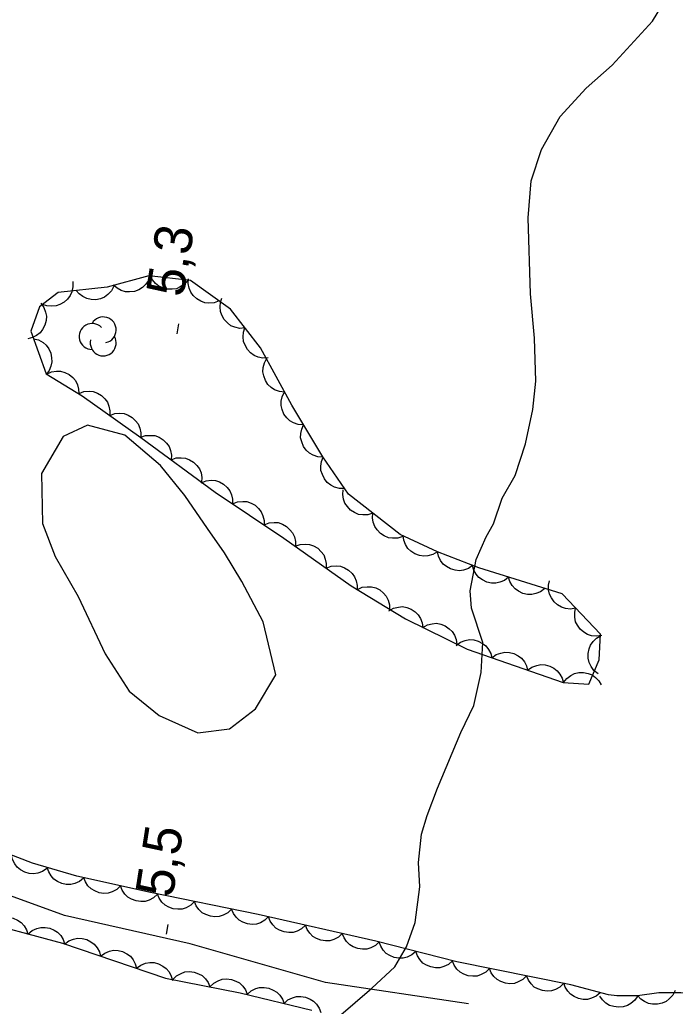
# Model space of a CAD drawing. Extents: x 282461 to 284471, y 5554090 to 5557646.
# Drawn here: x 284043.9 to 284095.8, y 5555355.5 to 5555433.6 of the extents above; entities that cross this region are included whole.
import ezdxf

# ---------------------------------------------------------------- set-up
doc = ezdxf.new("R2010")
doc.units = 0
for name, color, linetype in [('Niveau 1', 7, 'Continuous'), ('Niveau 2', 7, 'Continuous'), ('Niveau 22', 7, 'Continuous'), ('Niveau 3', 7, 'Continuous'), ('Niveau 44', 7, 'Continuous')]:
    doc.layers.add(name, color=color, linetype=linetype)

msp = doc.modelspace()

# ---------------------------------------------------------------- linework, layer by layer
at = {"layer": 'Niveau 1'}
for points in [[(284083.09, 5555397.49), (284083.9, 5555399.98), (284084.48, 5555402.7), (284084.72, 5555404.96), (284084.62, 5555408.36), (284084.3, 5555411.87), (284084.11, 5555417.87), (284084.35, 5555420.82), (284085.16, 5555423.3), (284086.65, 5555425.9), (284088.7, 5555428.15), (284090.76, 5555429.96), (284093.96, 5555433.45), (284095.79, 5555436.5)], [(284069.12, 5555354.64), (284071.74, 5555356.89), (284073.57, 5555358.58), (284074.49, 5555360.16), (284075.18, 5555362.09), (284075.53, 5555364.91), (284075.43, 5555366.84), (284075.67, 5555369.1), (284076.13, 5555370.57), (284076.94, 5555372.72), (284078.78, 5555377.13), (284079.81, 5555379.28), (284080.39, 5555381.88), (284080.52, 5555384.26), (284079.63, 5555386.98), (284079.52, 5555388.34), (284079.99, 5555390.83), (284080.79, 5555392.63), (284081.37, 5555393.65), (284082.06, 5555395.69), (284083.09, 5555397.49)]]:
    msp.add_lwpolyline(points, dxfattribs=at)
at = {"layer": 'Niveau 2'}
msp.add_lwpolyline([(284058.75, 5555393.28), (284056.95, 5555395.89), (284055.03, 5555398.28), (284052.2, 5555400.67), (284049.26, 5555401.47), (284047.32, 5555400.58), (284045.6, 5555397.64), (284045.69, 5555393.68), (284046.7, 5555391.07), (284048.5, 5555387.9), (284050.64, 5555383.36), (284052.55, 5555380.41), (284054.93, 5555378.47), (284057.98, 5555377.1), (284060.48, 5555377.43), (284062.54, 5555379), (284064.14, 5555381.71), (284063.14, 5555385.9), (284061.45, 5555389.08), (284060.1, 5555391.35), (284058.75, 5555393.28)], dxfattribs=at)
at = {"layer": 'Niveau 22'}
msp.add_lwpolyline([(284079.39, 5555355.65), (284068.09, 5555357.35), (284057.38, 5555360.41), (284047.44, 5555362.66), (284037.05, 5555366.42), (284034.56, 5555367.22), (284028.26, 5555368.97), (284022.71, 5555370.78), (284020.33, 5555371.47), (284014.84, 5555373.51), (284012.57, 5555374.99), (284007.95, 5555377.45), (284004.78, 5555378.46), (283999.8, 5555379.7), (283996.04, 5555380.06), (283990.15, 5555381.05), (283986.63, 5555381.75), (283973.86, 5555381.41), (283968.39, 5555381.01), (283963.83, 5555381.28), (283959.16, 5555379.72), (283954.59, 5555377.58), (283951.17, 5555376.58), (283947.98, 5555375.8)], dxfattribs=at)
at = {"layer": 'Niveau 3'}
for p, q in [((284056.35, 5555408.69), (284056.47, 5555409.48)), ((284055.5, 5555361.16), (284055.62, 5555361.95))]:
    msp.add_line(p, q, dxfattribs=at)
at = {"layer": 'Niveau 44'}
for points in [[(284076.93, 5555391.44), (284073.99, 5555392.81), (284069.91, 5555396), (284067.88, 5555398.96), (284065.41, 5555403.04), (284062.93, 5555407.59), (284060.56, 5555410.65), (284057.39, 5555412.93), (284054.1, 5555413.29), (284050.8, 5555412.4), (284046.94, 5555411.97), (284045.45, 5555410.84), (284044.76, 5555408.92), (284045.99, 5555405.52), (284048.83, 5555403.8), (284053.47, 5555400.5), (284059.35, 5555396.17), (284064.78, 5555392.52), (284070.1, 5555388.76), (284074.4, 5555386.13), (284079.28, 5555383.73), (284086.87, 5555381.09), (284088.91, 5555380.97), (284089.72, 5555382.89), (284089.84, 5555384.93), (284086.79, 5555388.11), (284080.22, 5555390.18), (284076.93, 5555391.44)], [(284048.08, 5555412.84), (284048.1, 5555412.42), (284048.01, 5555412.03), (284047.89, 5555411.72), (284047.67, 5555411.44), (284047.4, 5555411.19), (284047.06, 5555411.02), (284046.76, 5555410.9), (284046.4, 5555410.88), (284046.04, 5555410.91), (284045.7, 5555411.03)], [(284054.21, 5555413.32), (284054.08, 5555412.93), (284053.84, 5555412.6), (284053.61, 5555412.36), (284053.31, 5555412.18), (284052.96, 5555412.06), (284052.58, 5555412.02), (284052.26, 5555412.02), (284051.92, 5555412.13), (284051.6, 5555412.31), (284051.32, 5555412.54)], [(284057.19, 5555412.95), (284056.92, 5555412.63), (284056.58, 5555412.41), (284056.28, 5555412.27), (284055.94, 5555412.22), (284055.57, 5555412.23), (284055.2, 5555412.33), (284054.9, 5555412.46), (284054.63, 5555412.68), (284054.39, 5555412.96), (284054.22, 5555413.28)], [(284059.66, 5555411.3), (284059.27, 5555411.15), (284058.86, 5555411.13), (284058.53, 5555411.16), (284058.21, 5555411.28), (284057.89, 5555411.47), (284057.62, 5555411.74), (284057.42, 5555412), (284057.29, 5555412.32), (284057.22, 5555412.69), (284057.23, 5555413.05)], [(284051.34, 5555412.46), (284051.14, 5555412.09), (284050.86, 5555411.8), (284050.6, 5555411.6), (284050.27, 5555411.47), (284049.91, 5555411.4), (284049.53, 5555411.42), (284049.21, 5555411.48), (284048.89, 5555411.64), (284048.6, 5555411.86), (284048.36, 5555412.13)], [(284061.71, 5555409.16), (284061.3, 5555409.13), (284060.9, 5555409.23), (284060.59, 5555409.34), (284060.32, 5555409.56), (284060.07, 5555409.83), (284059.89, 5555410.17), (284059.76, 5555410.47), (284059.74, 5555410.82), (284059.77, 5555411.19), (284059.88, 5555411.53)], [(284045.55, 5555411.13), (284045.8, 5555410.79), (284045.93, 5555410.41), (284046, 5555410.09), (284045.97, 5555409.74), (284045.88, 5555409.38), (284045.69, 5555409.05), (284045.5, 5555408.78), (284045.22, 5555408.57), (284044.89, 5555408.4), (284044.54, 5555408.31)], [(284063.55, 5555406.79), (284063.13, 5555406.77), (284062.74, 5555406.86), (284062.43, 5555406.98), (284062.15, 5555407.19), (284061.9, 5555407.46), (284061.72, 5555407.8), (284061.6, 5555408.1), (284061.57, 5555408.45), (284061.6, 5555408.82), (284061.71, 5555409.16)], [(284044.98, 5555408.31), (284045.38, 5555408.21), (284045.73, 5555408), (284045.99, 5555407.8), (284046.19, 5555407.51), (284046.34, 5555407.17), (284046.41, 5555406.8), (284046.44, 5555406.47), (284046.35, 5555406.13), (284046.21, 5555405.79), (284046, 5555405.5)], [(284064.84, 5555404.08), (284064.43, 5555404.12), (284064.05, 5555404.27), (284063.77, 5555404.44), (284063.53, 5555404.69), (284063.32, 5555405), (284063.2, 5555405.36), (284063.13, 5555405.68), (284063.16, 5555406.03), (284063.25, 5555406.39), (284063.41, 5555406.71)], [(284046.01, 5555405.51), (284046.39, 5555405.68), (284046.79, 5555405.74), (284047.12, 5555405.74), (284047.46, 5555405.64), (284047.79, 5555405.48), (284048.08, 5555405.23), (284048.3, 5555404.99), (284048.45, 5555404.67), (284048.55, 5555404.32), (284048.57, 5555403.96)], [(284048.58, 5555403.98), (284048.97, 5555404.12), (284049.38, 5555404.15), (284049.71, 5555404.12), (284050.04, 5555404), (284050.35, 5555403.81), (284050.62, 5555403.54), (284050.83, 5555403.29), (284050.95, 5555402.96), (284051.03, 5555402.6), (284051.02, 5555402.24)], [(284066.35, 5555401.49), (284065.93, 5555401.51), (284065.55, 5555401.65), (284065.26, 5555401.8), (284065.01, 5555402.04), (284064.79, 5555402.34), (284064.65, 5555402.7), (284064.56, 5555403.01), (284064.57, 5555403.36), (284064.65, 5555403.72), (284064.8, 5555404.05)], [(284051.02, 5555402.24), (284051.41, 5555402.39), (284051.82, 5555402.41), (284052.15, 5555402.39), (284052.47, 5555402.27), (284052.79, 5555402.08), (284053.06, 5555401.81), (284053.27, 5555401.56), (284053.39, 5555401.23), (284053.47, 5555400.87), (284053.46, 5555400.51)], [(284067.9, 5555398.93), (284067.48, 5555398.95), (284067.1, 5555399.09), (284066.81, 5555399.24), (284066.56, 5555399.48), (284066.34, 5555399.78), (284066.2, 5555400.14), (284066.11, 5555400.45), (284066.12, 5555400.8), (284066.2, 5555401.16), (284066.35, 5555401.49)], [(284053.46, 5555400.51), (284053.85, 5555400.65), (284054.26, 5555400.66), (284054.59, 5555400.64), (284054.91, 5555400.51), (284055.23, 5555400.31), (284055.5, 5555400.04), (284055.7, 5555399.78), (284055.82, 5555399.45), (284055.89, 5555399.09), (284055.87, 5555398.73)], [(284055.87, 5555398.73), (284056.27, 5555398.87), (284056.67, 5555398.89), (284057, 5555398.86), (284057.33, 5555398.73), (284057.64, 5555398.54), (284057.91, 5555398.26), (284058.11, 5555398.01), (284058.23, 5555397.68), (284058.3, 5555397.31), (284058.28, 5555396.96)], [(284069.59, 5555396.46), (284069.18, 5555396.46), (284068.79, 5555396.57), (284068.49, 5555396.71), (284068.22, 5555396.94), (284067.99, 5555397.22), (284067.83, 5555397.57), (284067.72, 5555397.88), (284067.72, 5555398.23), (284067.77, 5555398.59), (284067.9, 5555398.93)], [(284058.25, 5555396.91), (284058.64, 5555397.07), (284059.04, 5555397.1), (284059.37, 5555397.09), (284059.7, 5555396.97), (284060.02, 5555396.79), (284060.3, 5555396.53), (284060.51, 5555396.28), (284060.65, 5555395.96), (284060.73, 5555395.6), (284060.73, 5555395.24)], [(284071.83, 5555394.5), (284071.43, 5555394.37), (284071.03, 5555394.36), (284070.7, 5555394.4), (284070.38, 5555394.54), (284070.07, 5555394.74), (284069.81, 5555395.02), (284069.62, 5555395.29), (284069.5, 5555395.62), (284069.45, 5555395.99), (284069.47, 5555396.34)], [(284060.73, 5555395.24), (284061.12, 5555395.4), (284061.53, 5555395.43), (284061.85, 5555395.42), (284062.19, 5555395.3), (284062.51, 5555395.12), (284062.79, 5555394.86), (284063, 5555394.61), (284063.13, 5555394.29), (284063.22, 5555393.93), (284063.22, 5555393.57)], [(284074.19, 5555392.66), (284073.79, 5555392.53), (284073.38, 5555392.52), (284073.06, 5555392.56), (284072.73, 5555392.7), (284072.43, 5555392.9), (284072.17, 5555393.18), (284071.97, 5555393.44), (284071.86, 5555393.78), (284071.8, 5555394.14), (284071.83, 5555394.5)], [(284063.22, 5555393.57), (284063.61, 5555393.73), (284064.01, 5555393.76), (284064.34, 5555393.75), (284064.67, 5555393.63), (284064.99, 5555393.45), (284065.27, 5555393.19), (284065.48, 5555392.94), (284065.62, 5555392.62), (284065.7, 5555392.26), (284065.7, 5555391.9)], [(284076.93, 5555391.44), (284076.57, 5555391.23), (284076.18, 5555391.13), (284075.85, 5555391.09), (284075.51, 5555391.15), (284075.16, 5555391.28), (284074.84, 5555391.5), (284074.6, 5555391.71), (284074.41, 5555392.01), (284074.27, 5555392.35), (284074.22, 5555392.7)], [(284065.69, 5555391.88), (284066.08, 5555392.02), (284066.48, 5555392.05), (284066.81, 5555392.03), (284067.14, 5555391.91), (284067.46, 5555391.72), (284067.73, 5555391.45), (284067.94, 5555391.2), (284068.06, 5555390.87), (284068.14, 5555390.51), (284068.13, 5555390.15)], [(284079.73, 5555390.37), (284079.38, 5555390.13), (284079, 5555390), (284078.67, 5555389.94), (284078.33, 5555389.98), (284077.97, 5555390.08), (284077.64, 5555390.28), (284077.38, 5555390.47), (284077.18, 5555390.76), (284077.01, 5555391.09), (284076.93, 5555391.44)], [(284068.13, 5555390.15), (284068.52, 5555390.3), (284068.93, 5555390.32), (284069.26, 5555390.3), (284069.59, 5555390.18), (284069.9, 5555389.99), (284070.18, 5555389.72), (284070.38, 5555389.47), (284070.51, 5555389.14), (284070.59, 5555388.78), (284070.58, 5555388.42)], [(284082.57, 5555389.44), (284082.24, 5555389.18), (284081.87, 5555389.03), (284081.55, 5555388.95), (284081.2, 5555388.97), (284080.84, 5555389.05), (284080.5, 5555389.22), (284080.22, 5555389.4), (284080, 5555389.67), (284079.82, 5555389.99), (284079.72, 5555390.34)], [(284085.43, 5555388.54), (284085.1, 5555388.28), (284084.72, 5555388.13), (284084.4, 5555388.05), (284084.05, 5555388.07), (284083.69, 5555388.15), (284083.35, 5555388.32), (284083.08, 5555388.5), (284082.86, 5555388.77), (284082.67, 5555389.1), (284082.57, 5555389.44)], [(284070.6, 5555388.45), (284070.98, 5555388.63), (284071.38, 5555388.68), (284071.71, 5555388.68), (284072.05, 5555388.58), (284072.38, 5555388.42), (284072.67, 5555388.16), (284072.89, 5555387.93), (284073.04, 5555387.61), (284073.14, 5555387.25), (284073.15, 5555386.89)], [(284087.87, 5555386.98), (284087.46, 5555386.91), (284087.06, 5555386.96), (284086.74, 5555387.05), (284086.44, 5555387.23), (284086.16, 5555387.47), (284085.95, 5555387.79), (284085.79, 5555388.08), (284085.73, 5555388.42), (284085.72, 5555388.79), (284085.8, 5555389.14)], [(284073.09, 5555386.77), (284073.45, 5555386.98), (284073.85, 5555387.07), (284074.17, 5555387.1), (284074.52, 5555387.03), (284074.86, 5555386.9), (284075.17, 5555386.68), (284075.42, 5555386.46), (284075.59, 5555386.15), (284075.73, 5555385.81), (284075.78, 5555385.45)], [(284089.94, 5555384.82), (284089.53, 5555384.75), (284089.13, 5555384.8), (284088.81, 5555384.89), (284088.51, 5555385.07), (284088.24, 5555385.31), (284088.02, 5555385.63), (284087.87, 5555385.91), (284087.8, 5555386.26), (284087.8, 5555386.63), (284087.87, 5555386.98)], [(284075.78, 5555385.45), (284076.14, 5555385.66), (284076.53, 5555385.75), (284076.86, 5555385.78), (284077.21, 5555385.71), (284077.55, 5555385.58), (284077.86, 5555385.35), (284078.1, 5555385.14), (284078.28, 5555384.83), (284078.41, 5555384.49), (284078.46, 5555384.13)], [(284089.66, 5555381.79), (284089.32, 5555382.04), (284089.09, 5555382.37), (284088.93, 5555382.67), (284088.86, 5555383.01), (284088.85, 5555383.38), (284088.94, 5555383.75), (284089.05, 5555384.06), (284089.26, 5555384.34), (284089.52, 5555384.6), (284089.83, 5555384.78)], [(284078.42, 5555384.03), (284078.75, 5555384.28), (284079.13, 5555384.42), (284079.46, 5555384.49), (284079.81, 5555384.46), (284080.16, 5555384.37), (284080.5, 5555384.19), (284080.77, 5555384), (284080.98, 5555383.72), (284081.15, 5555383.39), (284081.25, 5555383.05)], [(284081.25, 5555383.05), (284081.58, 5555383.3), (284081.96, 5555383.43), (284082.28, 5555383.5), (284082.63, 5555383.48), (284082.99, 5555383.39), (284083.33, 5555383.2), (284083.59, 5555383.02), (284083.81, 5555382.74), (284083.98, 5555382.41), (284084.07, 5555382.06)], [(284084.07, 5555382.06), (284084.41, 5555382.31), (284084.79, 5555382.45), (284085.11, 5555382.52), (284085.46, 5555382.49), (284085.82, 5555382.4), (284086.15, 5555382.22), (284086.42, 5555382.03), (284086.63, 5555381.75), (284086.81, 5555381.43), (284086.9, 5555381.08)], [(284086.9, 5555381.09), (284087.16, 5555381.42), (284087.49, 5555381.66), (284087.78, 5555381.81), (284088.12, 5555381.88), (284088.49, 5555381.89), (284088.86, 5555381.8), (284089.17, 5555381.7), (284089.45, 5555381.49), (284089.71, 5555381.22), (284089.89, 5555380.91)], [(284101.67, 5555356.94), (284097.89, 5555356.31), (284096.18, 5555356.54), (284094.45, 5555356.54), (284092.76, 5555356.3), (284091.14, 5555356.28), (284090.47, 5555356.36), (284087.49, 5555357.17), (284078.46, 5555358.97), (284072.07, 5555360.62), (284062.74, 5555362.73), (284054.23, 5555364.46), (284048.41, 5555365.76), (284044.9, 5555366.8), (284040.7, 5555368.4)], [(284046.04, 5555366.37), (284045.7, 5555366.13), (284045.31, 5555366), (284044.99, 5555365.94), (284044.64, 5555365.98), (284044.29, 5555366.08), (284043.96, 5555366.27), (284043.69, 5555366.47), (284043.49, 5555366.75), (284043.33, 5555367.08), (284043.24, 5555367.43)], [(284048.94, 5555365.6), (284048.61, 5555365.34), (284048.24, 5555365.18), (284047.92, 5555365.1), (284047.57, 5555365.11), (284047.21, 5555365.18), (284046.87, 5555365.35), (284046.59, 5555365.52), (284046.37, 5555365.79), (284046.18, 5555366.11), (284046.07, 5555366.45)], [(284051.87, 5555364.99), (284051.56, 5555364.7), (284051.2, 5555364.52), (284050.89, 5555364.42), (284050.54, 5555364.4), (284050.17, 5555364.45), (284049.82, 5555364.6), (284049.53, 5555364.75), (284049.29, 5555365), (284049.08, 5555365.31), (284048.95, 5555365.64)], [(284054.79, 5555364.34), (284054.48, 5555364.05), (284054.12, 5555363.87), (284053.81, 5555363.76), (284053.46, 5555363.75), (284053.09, 5555363.8), (284052.74, 5555363.94), (284052.45, 5555364.1), (284052.21, 5555364.35), (284052, 5555364.65), (284051.87, 5555364.99)], [(284057.72, 5555363.75), (284057.42, 5555363.46), (284057.06, 5555363.27), (284056.75, 5555363.16), (284056.4, 5555363.14), (284056.04, 5555363.18), (284055.68, 5555363.32), (284055.39, 5555363.47), (284055.14, 5555363.71), (284054.93, 5555364.02), (284054.79, 5555364.35)], [(284060.65, 5555363.15), (284060.35, 5555362.86), (284059.99, 5555362.68), (284059.68, 5555362.56), (284059.33, 5555362.54), (284058.97, 5555362.59), (284058.61, 5555362.72), (284058.32, 5555362.87), (284058.07, 5555363.12), (284057.86, 5555363.42), (284057.72, 5555363.75)], [(284063.58, 5555362.56), (284063.29, 5555362.27), (284062.93, 5555362.08), (284062.62, 5555361.97), (284062.27, 5555361.95), (284061.9, 5555361.99), (284061.54, 5555362.13), (284061.25, 5555362.28), (284061, 5555362.52), (284060.79, 5555362.82), (284060.65, 5555363.15)], [(284040, 5555362.41), (284047.26, 5555360.45), (284055.42, 5555357.7), (284061.32, 5555356.54), (284066.99, 5555355.15)], [(284041.64, 5555361.97), (284041.96, 5555362.24), (284042.33, 5555362.4), (284042.65, 5555362.5), (284043, 5555362.5), (284043.37, 5555362.43), (284043.71, 5555362.27), (284043.99, 5555362.1), (284044.23, 5555361.84), (284044.43, 5555361.52), (284044.54, 5555361.18)], [(284066.5, 5555361.88), (284066.19, 5555361.6), (284065.83, 5555361.42), (284065.52, 5555361.31), (284065.17, 5555361.3), (284064.8, 5555361.35), (284064.45, 5555361.49), (284064.16, 5555361.65), (284063.92, 5555361.9), (284063.71, 5555362.21), (284063.58, 5555362.54)], [(284044.54, 5555361.18), (284044.86, 5555361.46), (284045.23, 5555361.62), (284045.55, 5555361.71), (284045.9, 5555361.71), (284046.26, 5555361.65), (284046.61, 5555361.49), (284046.89, 5555361.32), (284047.13, 5555361.06), (284047.32, 5555360.74), (284047.44, 5555360.4)], [(284069.41, 5555361.22), (284069.11, 5555360.94), (284068.75, 5555360.76), (284068.43, 5555360.65), (284068.08, 5555360.64), (284067.72, 5555360.69), (284067.37, 5555360.83), (284067.08, 5555360.99), (284066.84, 5555361.24), (284066.63, 5555361.55), (284066.5, 5555361.88)], [(284047.44, 5555360.39), (284047.77, 5555360.64), (284048.15, 5555360.79), (284048.47, 5555360.86), (284048.83, 5555360.83), (284049.19, 5555360.75), (284049.52, 5555360.57), (284049.79, 5555360.38), (284050.01, 5555360.1), (284050.19, 5555359.78), (284050.28, 5555359.43)], [(284072.33, 5555360.56), (284072.03, 5555360.28), (284071.66, 5555360.1), (284071.35, 5555359.99), (284071, 5555359.98), (284070.64, 5555360.03), (284070.28, 5555360.17), (284070, 5555360.33), (284069.75, 5555360.58), (284069.55, 5555360.89), (284069.41, 5555361.22)], [(284075.23, 5555359.8), (284074.91, 5555359.53), (284074.55, 5555359.36), (284074.23, 5555359.26), (284073.88, 5555359.26), (284073.52, 5555359.32), (284073.17, 5555359.48), (284072.89, 5555359.64), (284072.65, 5555359.9), (284072.45, 5555360.21), (284072.33, 5555360.55)], [(284050.28, 5555359.43), (284050.62, 5555359.68), (284051, 5555359.83), (284051.32, 5555359.9), (284051.67, 5555359.88), (284052.03, 5555359.79), (284052.37, 5555359.61), (284052.64, 5555359.42), (284052.86, 5555359.15), (284053.03, 5555358.82), (284053.13, 5555358.47)], [(284078.12, 5555359.06), (284077.81, 5555358.78), (284077.44, 5555358.61), (284077.13, 5555358.52), (284076.78, 5555358.51), (284076.41, 5555358.58), (284076.06, 5555358.73), (284075.78, 5555358.89), (284075.55, 5555359.16), (284075.35, 5555359.47), (284075.23, 5555359.8)], [(284053.13, 5555358.47), (284053.46, 5555358.73), (284053.84, 5555358.87), (284054.17, 5555358.94), (284054.52, 5555358.92), (284054.88, 5555358.83), (284055.21, 5555358.65), (284055.48, 5555358.46), (284055.7, 5555358.19), (284055.88, 5555357.86), (284055.97, 5555357.51)], [(284081.05, 5555358.45), (284080.76, 5555358.16), (284080.4, 5555357.97), (284080.09, 5555357.86), (284079.74, 5555357.84), (284079.37, 5555357.88), (284079.02, 5555358.01), (284078.73, 5555358.16), (284078.48, 5555358.41), (284078.26, 5555358.71), (284078.12, 5555359.04)], [(284055.99, 5555357.59), (284056.29, 5555357.88), (284056.65, 5555358.07), (284056.96, 5555358.19), (284057.31, 5555358.21), (284057.68, 5555358.17), (284058.04, 5555358.03), (284058.33, 5555357.89), (284058.58, 5555357.64), (284058.8, 5555357.34), (284058.94, 5555357.01)], [(284083.99, 5555357.87), (284083.69, 5555357.58), (284083.33, 5555357.39), (284083.02, 5555357.27), (284082.67, 5555357.25), (284082.31, 5555357.29), (284081.95, 5555357.43), (284081.66, 5555357.58), (284081.41, 5555357.82), (284081.19, 5555358.12), (284081.05, 5555358.45)], [(284058.94, 5555357.01), (284059.24, 5555357.3), (284059.6, 5555357.49), (284059.91, 5555357.61), (284060.26, 5555357.63), (284060.63, 5555357.59), (284060.99, 5555357.45), (284061.28, 5555357.31), (284061.53, 5555357.06), (284061.75, 5555356.76), (284061.89, 5555356.43)], [(284086.92, 5555357.28), (284086.62, 5555356.99), (284086.27, 5555356.8), (284085.96, 5555356.69), (284085.61, 5555356.67), (284085.24, 5555356.71), (284084.88, 5555356.84), (284084.59, 5555356.99), (284084.34, 5555357.24), (284084.13, 5555357.54), (284083.99, 5555357.87)], [(284061.88, 5555356.4), (284062.19, 5555356.68), (284062.56, 5555356.86), (284062.87, 5555356.96), (284063.23, 5555356.96), (284063.59, 5555356.91), (284063.94, 5555356.75), (284064.23, 5555356.59), (284064.47, 5555356.34), (284064.67, 5555356.03), (284064.8, 5555355.69)], [(284089.82, 5555356.54), (284089.5, 5555356.27), (284089.13, 5555356.1), (284088.81, 5555356.01), (284088.46, 5555356.01), (284088.1, 5555356.08), (284087.75, 5555356.24), (284087.47, 5555356.41), (284087.24, 5555356.67), (284087.05, 5555356.98), (284086.93, 5555357.32)], [(284095.74, 5555356.72), (284095.56, 5555356.35), (284095.28, 5555356.05), (284095.03, 5555355.84), (284094.71, 5555355.71), (284094.35, 5555355.62), (284093.96, 5555355.63), (284093.64, 5555355.68), (284093.32, 5555355.83), (284093.02, 5555356.04), (284092.78, 5555356.3)], [(284064.8, 5555355.69), (284065.11, 5555355.97), (284065.48, 5555356.14), (284065.79, 5555356.24), (284066.14, 5555356.25), (284066.51, 5555356.19), (284066.86, 5555356.04), (284067.14, 5555355.88), (284067.38, 5555355.62), (284067.59, 5555355.31), (284067.71, 5555354.97)], [(284092.78, 5555356.3), (284092.55, 5555355.95), (284092.24, 5555355.69), (284091.96, 5555355.52), (284091.62, 5555355.42), (284091.26, 5555355.39), (284090.88, 5555355.45), (284090.56, 5555355.53), (284090.27, 5555355.72), (284089.99, 5555355.97), (284089.79, 5555356.26)]]:
    msp.add_lwpolyline(points, dxfattribs=at)
for centre, start, end in [((284050.494, 5555409.003), 282.26917, 149.72625), ((284049.611, 5555408.49), 44.11537, 269.80396), ((284050.494, 5555407.977), 166.93686, 29.62122)]:
    msp.add_arc(centre, 1.027, start, end, dxfattribs=at)

# ---------------------------------------------------------------- texts
at = {"layer": 'Niveau 3'}
for s, p in [('5,3  ', (284056.83, 5555411.53)), ('5,5  ', (284055.98, 5555364))]:
    msp.add_text(s, height=3, rotation=81.09575, dxfattribs=at).set_placement(p)

doc.saveas('drawing.dxf')
